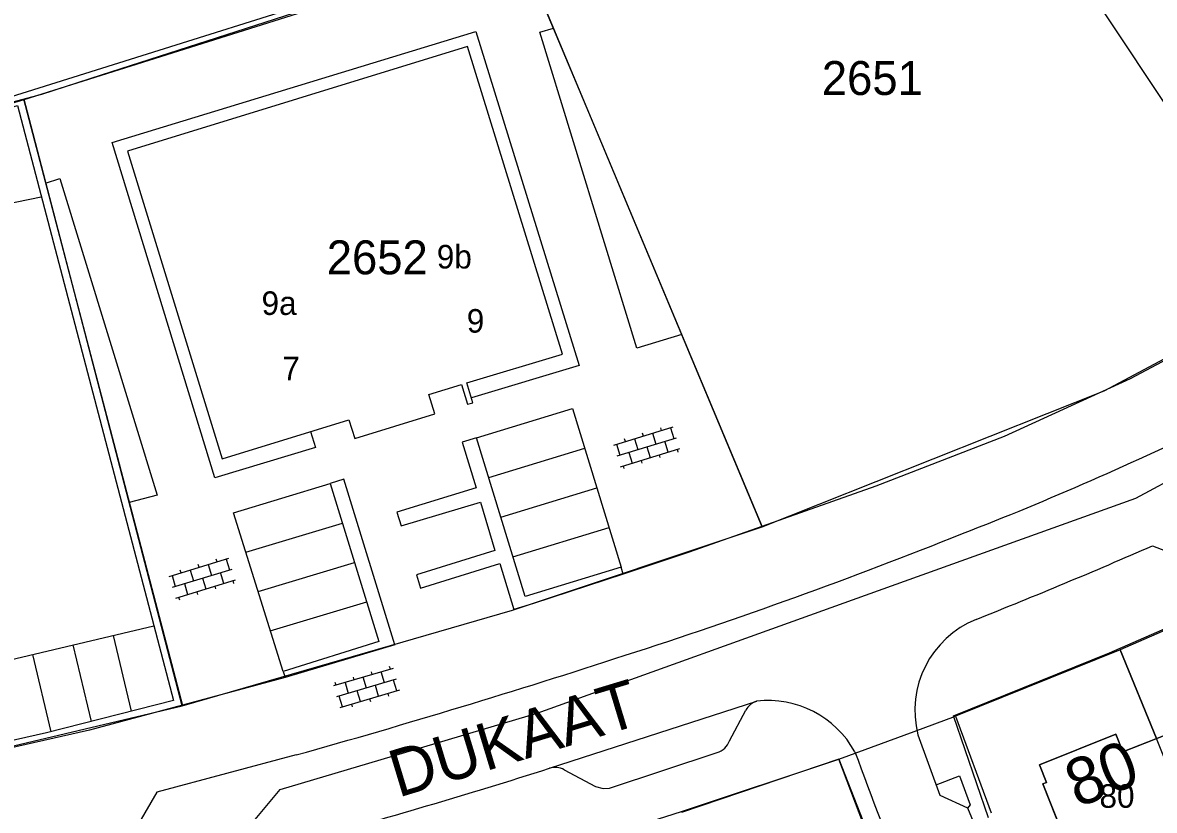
# Model space of a CAD drawing. Extents: x 148816 to 151297, y 399515 to 402500.
# Drawn here: x 150721.9 to 150781.9, y 401463.3 to 401505.1 of the extents above; entities that cross this region are included whole.
import ezdxf

# ---------------------------------------------------------------- set-up
doc = ezdxf.new("R2010")
doc.units = 0
for name, color, linetype in [('B01 Hoofdgebouw  [T] Norm', 7, 'Continuous'), ('B01 hoofgebouw', 7, 'Continuous'), ('G01 perceelsgrens', 7, 'Continuous'), ('S02 Open verharding  Norm', 7, 'Continuous'), ('T03 Hek raster  [T] Gem', 7, 'Continuous'), ('T04 Haag heg  [D] Gem', 7, 'Continuous'), ('V00 Kant verharding algemeen  [T] Gem', 7, 'Continuous'), ('V00 Kant verharding algemeen  [T] Norm', 7, 'Continuous'), ('V00 Kant verharding algemeen secundair  [T] Gem', 7, 'Continuous'), ('V00 Kant verharding algemeen secundair  [T] Norm', 7, 'Continuous'), ('Z01 perceelnummer', 7, 'Continuous'), ('Z02 huisnummer', 7, 'Continuous'), ('Z02 Huisnummer  [Tekst] Norm', 7, 'Continuous'), ('Z06 straatnaam', 7, 'Continuous')]:
    doc.layers.add(name, color=color, linetype=linetype)

msp = doc.modelspace()

# ---------------------------------------------------------------- linework, layer by layer
at = {"layer": 'B01 Hoofdgebouw  [T] Norm'}
for p, q in [((150783.771, 401467.825), (150780.195, 401466.399)), ((150779.822, 401467.334), (150775.767, 401465.717)), ((150780.195, 401466.399), (150779.822, 401467.334)), ((150775.767, 401465.717), (150776.137, 401464.785)), ((150776.137, 401464.785), (150775.948, 401464.707)), ((150775.948, 401464.707), (150778.076, 401459.347))]:
    msp.add_line(p, q, dxfattribs=at)
msp.add_lwpolyline([(150727.409, 401498.269), (150732.437, 401481.947), (150739.148, 401484.022), (150739.476, 401483.022), (150743.715, 401484.333), (150743.396, 401485.365), (150745.12, 401485.894), (150745.447, 401484.86), (150745.726, 401484.928), (150745.402, 401485.981), (150750.473, 401487.5), (150745.446, 401503.824), (150727.409, 401498.269)], dxfattribs=at)
at = {"layer": 'B01 hoofgebouw'}
msp.add_lwpolyline([(150783.671, 401452.942), (150778.348, 401450.814), (150775.257, 401458.222), (150778.076, 401459.347), (150775.948, 401464.707), (150776.137, 401464.785), (150775.767, 401465.717), (150779.822, 401467.334), (150780.195, 401466.399), (150783.771, 401467.825), (150783.406, 401468.762), (150787.455, 401470.375), (150787.825, 401469.446), (150788.011, 401469.52), (150790.14, 401464.168), (150792.974, 401465.295), (150794.821, 401460.649)], dxfattribs=at)
at = {"layer": 'G01 perceelsgrens'}
for points in [[(150766.945, 401524.045), (150782.934, 401500)], [(150721.932, 401501.01), (150748.116, 401509.274)], [(150748.116, 401509.274), (150751.998, 401500)], [(150718.527, 401500), (150721.932, 401501.01)], [(150722.195, 401500), (150721.932, 401501.01)], [(150730.309, 401468.845), (150722.195, 401500)], [(150751.998, 401500), (150761.059, 401478.351)], [(150766.548, 401474.713), (150780.872, 401479.855), (150783.516, 401481.279), (150786.771, 401480.872), (150793.686, 401484.736), (150802.025, 401490.025), (150807.093, 401494.041), (150812.031, 401488.764), (150817.32, 401482.459), (150822.404, 401476.764), (150826.675, 401471.476), (150828.904, 401468.308)], [(150761.059, 401478.351), (150779.201, 401485.55), (150789.038, 401490.82)], [(150730.309, 401468.845), (150747.821, 401473.93), (150761.059, 401478.351)], [(150788.109, 401475.339), (150780.044, 401471.816)], [(150710.391, 401456.465), (150723.314, 401458.906), (150730.839, 401460.94), (150733.483, 401461.957), (150735.517, 401464.398), (150749.144, 401468.465), (150766.548, 401474.713)], [(150780.044, 401471.816), (150771.324, 401468.296)], [(150790.212, 401446.491), (150785.681, 401457.832), (150781.978, 401467.11), (150780.044, 401471.816)], [(150698.83, 401462), (150714.122, 401465.013), (150730.309, 401468.845)], [(150769.128, 401467.489), (150771.324, 401468.296)], [(150771.324, 401468.296), (150773.212, 401463.173)], [(150765.133, 401466.023), (150769.128, 401467.489)], [(150765.133, 401466.023), (150756.795, 401463.179)], [(150775.121, 401442.244), (150773.294, 401445.937), (150771.955, 401449.119), (150767.982, 401458.506), (150765.133, 401466.023)]]:
    msp.add_lwpolyline(points, dxfattribs=at)
at = {"layer": 'S02 Open verharding  Norm'}
for p, q in [((150753.196, 401482.678), (150756.351, 401483.646)), ((150755.729, 401483.455), (150755.685, 401483.599)), ((150756.207, 401483.602), (150756.383, 401483.028)), ((150753.372, 401482.105), (150756.527, 401483.072)), ((150753.817, 401482.869), (150753.773, 401483.012)), ((150754.295, 401483.015), (150754.471, 401482.442)), ((150754.773, 401483.162), (150754.729, 401483.305)), ((150755.251, 401483.309), (150755.427, 401482.735)), ((150753.339, 401482.722), (150753.515, 401482.148)), ((150753.548, 401481.531), (150756.703, 401482.499)), ((150754.949, 401482.588), (150755.125, 401482.015)), ((150756.081, 401482.308), (150755.905, 401482.882)), ((150756.559, 401482.455), (150756.603, 401482.311)), ((150753.993, 401482.295), (150754.169, 401481.721)), ((150754.647, 401481.868), (150754.691, 401481.725)), ((150755.603, 401482.161), (150755.647, 401482.018)), ((150753.691, 401481.575), (150753.735, 401481.431)), ((150729.632, 401475.711), (150732.787, 401476.679)), ((150732.165, 401476.488), (150732.121, 401476.632)), ((150732.643, 401476.635), (150732.819, 401476.061)), ((150729.808, 401475.138), (150732.963, 401476.105)), ((150730.253, 401475.902), (150730.209, 401476.045)), ((150730.731, 401476.049), (150730.907, 401475.475)), ((150731.209, 401476.195), (150731.165, 401476.339)), ((150731.687, 401476.342), (150731.863, 401475.768)), ((150732.517, 401475.341), (150732.341, 401475.915)), ((150729.775, 401475.755), (150729.951, 401475.182)), ((150729.984, 401474.564), (150733.139, 401475.532)), ((150730.429, 401475.328), (150730.605, 401474.755)), ((150731.385, 401475.622), (150731.561, 401475.048)), ((150732.039, 401475.195), (150732.083, 401475.051)), ((150732.995, 401475.488), (150733.039, 401475.344)), ((150730.127, 401474.608), (150730.171, 401474.465)), ((150731.083, 401474.901), (150731.127, 401474.758)), ((150741.496, 401470.828), (150738.329, 401469.899)), ((150739.433, 401470.223), (150739.39, 401470.367)), ((150740.081, 401469.788), (150739.912, 401470.364)), ((150740.392, 401470.505), (150740.35, 401470.649)), ((150741.041, 401470.07), (150740.872, 401470.645)), ((150741.352, 401470.786), (150741.309, 401470.93)), ((150738.473, 401469.942), (150738.431, 401470.086)), ((150741.665, 401470.253), (150738.498, 401469.324)), ((150738.953, 401470.082), (150739.122, 401469.507)), ((150740.73, 401469.353), (150740.561, 401469.929)), ((150741.689, 401469.635), (150741.521, 401470.21)), ((150738.811, 401468.79), (150738.642, 401469.366)), ((150741.833, 401469.677), (150738.667, 401468.748)), ((150739.77, 401469.072), (150739.601, 401469.647)), ((150740.25, 401469.212), (150740.292, 401469.068)), ((150741.21, 401469.494), (150741.252, 401469.35)), ((150739.291, 401468.931), (150739.333, 401468.787))]:
    msp.add_line(p, q, dxfattribs=at)
at = {"layer": 'T03 Hek raster  [T] Gem'}
msp.add_lwpolyline([(150714.104, 401498.959), (150722.874, 401501.304), (150726.031, 401502.323), (150748.004, 401509.41)], dxfattribs=at)
at = {"layer": 'T04 Haag heg  [D] Gem'}
msp.add_line((150780.044, 401471.816), (150781.978, 401467.11), dxfattribs=at)
at = {"layer": 'V00 Kant verharding algemeen  [T] Gem'}
msp.add_lwpolyline([(150747.835, 401509.527), (150717.863, 401500.094), (150714.105, 401498.971)], dxfattribs=at)
at = {"layer": 'V00 Kant verharding algemeen  [T] Norm'}
for p, q in [((150773.069, 401462.904), (150771.216, 401468.307)), ((150765.136, 401466.021), (150768.053, 401458.531))]:
    msp.add_line(p, q, dxfattribs=at)
for points in [[(150748.06, 401509.454), (150761.047, 401478.356)], [(150721.901, 401501.044), (150730.331, 401468.869)], [(150714.105, 401498.971), (150717.765, 401499.524), (150721.576, 401500.696), (150729.855, 401469.128), (150723.117, 401467.404), (150718.177, 401466.291), (150714.539, 401465.505), (150713.819, 401469.544), (150713.446, 401469.479), (150714.211, 401465.027)], [(150801.524, 401500), (150794.61, 401494.428), (150787.821, 401490.045), (150780.584, 401486.204), (150773.899, 401483.136), (150767.092, 401480.501), (150761.046, 401478.358)], [(150753.691, 401475.838), (150753.594, 401476.207), (150748.496, 401474.642), (150745.926, 401483.058), (150745.165, 401482.838), (150745.907, 401480.408), (150741.704, 401479.126), (150741.93, 401478.403), (150746.124, 401479.658), (150746.898, 401477.094), (150742.737, 401475.803), (150742.945, 401475.095), (150747.154, 401476.4), (150747.906, 401473.963)], [(150741.587, 401472.083), (150738.885, 401480.867), (150738.165, 401480.635), (150740.75, 401472.255), (150735.661, 401470.66), (150735.776, 401470.353)], [(150781.765, 401477.342), (150783.504, 401476.666)], [(150753.691, 401475.838), (150748.934, 401474.269), (150747.906, 401473.963)], [(150771.216, 401468.307), (150779.484, 401471.665), (150784.786, 401473.983), (150788.053, 401475.496)], [(150741.587, 401472.083), (150735.776, 401470.353)], [(150730.326, 401468.887), (150725.404, 401467.562), (150714.211, 401465.027)], [(150759.335, 401466.984), (150760.208, 401468.616)], [(150769.323, 401467.308), (150770.487, 401464.104), (150771.945, 401463.436), (150777.499, 401450.095)], [(150736.351, 401466.237), (150728.963, 401464.26), (150728.015, 401462.628)], [(150750.564, 401465.448), (150752.224, 401464.562), (150752.628, 401464.467), (150752.976, 401464.482), (150758.685, 401466.364)], [(150713.676, 401451.791), (150720.42, 401453.126), (150728.296, 401454.997), (150734.051, 401456.458), (150741.754, 401458.616), (150745.509, 401459.703), (150751.084, 401461.412), (150756.78, 401463.245), (150765.136, 401466.021)], [(150770.29, 401464.662), (150771.527, 401465.135), (150772.101, 401463.595), (150771.952, 401463.424)]]:
    msp.add_lwpolyline(points, dxfattribs=at)
for centre, radius, start, end in [((150710.545, 401635.543), 169.007, 291.20606, 296.22086), ((150670.396, 401730.579), 272.147, 287.84679, 291.84898), ((150661.618, 401751.573), 299.396, 291.72046, 293.65935), ((150774.362, 401468.607), 5.204, 111.93947, 194.45256), ((150619.181, 401884.196), 434.072, 285.66029, 288.06744), ((150761.07, 401468.173), 0.97, 107.80134, 152.79833), ((150761.362, 401463.847), 5.282, 29.0189, 96.39037), ((150758.373, 401467.342), 1.026, 287.69778, 339.59583), ((151014.973, 401557.92), 265.276, 200.17974, 203.51406), ((150750.083, 401464.613), 0.964, 60.04679, 107.91987), ((150643.884, 401799.352), 350.217, 285.36993, 287.60119)]:
    msp.add_arc(centre, radius, start, end, dxfattribs=at)
at = {"layer": 'V00 Kant verharding algemeen secundair  [T] Gem'}
for p, q in [((150746.569, 401480.954), (150751.656, 401482.522)), ((150747.211, 401478.849), (150752.301, 401480.419)), ((150733.685, 401477.002), (150738.811, 401478.542)), ((150747.854, 401476.745), (150752.947, 401478.316)), ((150734.336, 401474.911), (150739.456, 401476.449)), ((150734.988, 401472.82), (150740.102, 401474.357)), ((150726.664, 401472.585), (150727.618, 401468.556)), ((150722.382, 401471.571), (150723.355, 401467.465)), ((150724.523, 401472.078), (150725.486, 401468.01))]:
    msp.add_line(p, q, dxfattribs=at)
for points in [[(150737.115, 401483.393), (150737.376, 401482.55), (150732.046, 401480.937), (150726.601, 401498.728), (150745.888, 401504.631), (150751.356, 401486.896), (150745.647, 401485.186)], [(150756.804, 401488.554), (150754.425, 401487.826), (150749.282, 401504.584), (150750.001, 401504.805)], [(150708.376, 401497.984), (150709.382, 401493.086), (150722.846, 401495.853)], [(150723.073, 401496.573), (150723.826, 401496.82), (150728.988, 401480.019), (150727.511, 401479.632)]]:
    msp.add_lwpolyline(points, dxfattribs=at)
at = {"layer": 'V00 Kant verharding algemeen secundair  [T] Norm'}
for p, q in [((150713.819, 401469.544), (150728.815, 401473.094)), ((150749.786, 401465.53), (150760.774, 401469.096))]:
    msp.add_line(p, q, dxfattribs=at)
for points in [[(150745.926, 401483.058), (150751.01, 401484.625), (150753.594, 401476.207)], [(150735.661, 401470.66), (150733.033, 401479.093), (150738.165, 401480.635)], [(150761.046, 401478.358), (150757.203, 401476.996), (150753.691, 401475.838)], [(150735.776, 401470.353), (150730.326, 401468.887)]]:
    msp.add_lwpolyline(points, dxfattribs=at)

# ---------------------------------------------------------------- texts
at = {"layer": 'Z01 perceelnummer'}
for s, p in [('2651', (150764.229, 401501.256)), ('2652', (150737.981, 401491.742))]:
    msp.add_text(s, height=1.8, dxfattribs=at).set_placement(p)
at = {"layer": 'Z02 huisnummer'}
msp.add_text('80', height=2.5, rotation=21.71629, dxfattribs=at).set_placement((150777.783, 401463.416))
at = {"layer": 'Z02 Huisnummer  [Tekst] Norm'}
for s, p in [('9b', (150743.814, 401492.05)), ('9a', (150734.523, 401489.586)), ('9', (150745.404, 401488.646)), ('7', (150735.621, 401486.113)), ('80', (150778.949, 401463.435))]:
    msp.add_text(s, height=1.25, dxfattribs=at).set_placement(p)
at = {"layer": 'Z06 straatnaam'}
msp.add_text('DUKAAT', height=2.5, rotation=16.8584, dxfattribs=at).set_placement((150741.763, 401463.965))

doc.saveas('drawing.dxf')
